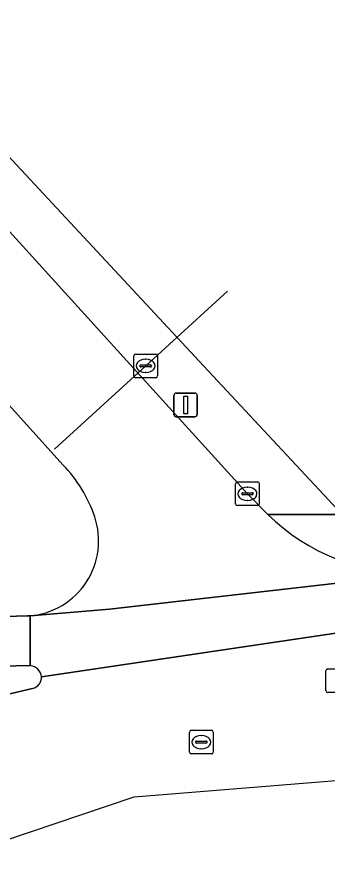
# Model space of a CAD drawing. Extents: x 161772 to 163126, y 383092 to 383917.
# Drawn here: x 162869.63 to 162882.74, y 383679.16 to 383715.53 of the extents above; entities that cross this region are included whole.
import ezdxf

# ---------------------------------------------------------------- set-up
doc = ezdxf.new("R2010")
doc.units = 0
for name, color, linetype in [('IMGEO_Brandkraan', 7, 'Continuous'), ('IMGEO_Fietspad_gesloten', 7, 'Continuous'), ('IMGEO_Kolk', 7, 'Continuous'), ('IMGEO_Lichtmast', 7, 'Continuous'), ('IMGEO_Muur', 7, 'Continuous'), ('IMGEO_Pand', 7, 'Continuous'), ('IMGEO_Rijbaan_lokaal_gesloten', 7, 'Continuous'), ('IMGEO_Rijbaan_lokaal_open', 7, 'Continuous'), ('IMGEO_Rioolput', 7, 'Continuous'), ('IMGEO_Verkeerseiland_open', 7, 'Continuous'), ('IMGEO_Voetpad_open', 7, 'Continuous')]:
    doc.layers.add(name, color=color, linetype=linetype)

msp = doc.modelspace()

# ---------------------------------------------------------------- linework, layer by layer
at = {"layer": 'IMGEO_Brandkraan'}
for p, q in [((162874.628, 383701.293), (162875.48, 383701.293)), ((162874.553, 383700.367), (162874.553, 383701.219)), ((162875.041, 383701.073), (162875.066, 383701.073)), ((162875.554, 383701.219), (162875.554, 383700.367)), ((162874.812, 383700.787), (162874.812, 383700.799)), ((162875.25, 383700.75), (162874.852, 383700.75)), ((162874.855, 383700.836), (162875.253, 383700.836)), ((162875.296, 383700.799), (162875.296, 383700.787)), ((162875.48, 383700.293), (162874.628, 383700.293)), ((162875.064, 383700.513), (162875.039, 383700.513))]:
    msp.add_line(p, q, dxfattribs=at)
for points in [[(162874.628, 383701.293), (162875.48, 383701.293)], [(162874.553, 383700.367), (162874.553, 383701.219)], [(162875.554, 383701.219), (162875.554, 383700.367)], [(162875.48, 383700.293), (162874.628, 383700.293)]]:
    msp.add_lwpolyline(points, dxfattribs=at)
for centre, radius, start, end in [((162874.63, 383701.217), 0.0765, 91.552, 178.448), ((162874.63, 383701.217), 0.0765, 91.552, 178.448), ((162875.478, 383701.217), 0.0765, 1.552, 88.448), ((162875.478, 383701.217), 0.0765, 1.552, 88.448), ((162874.852, 383700.796), 0.0403, 85.8775, 175.7526), ((162874.849, 383700.786), 0.0366, 178.938, 274.7102), ((162875.253, 383700.793), 0.043, 264.8664, 352.4533), ((162875.257, 383700.798), 0.0386, 1.7309, 96.639), ((162874.63, 383700.369), 0.0765, 181.552, 268.448), ((162874.63, 383700.369), 0.0765, 181.552, 268.448), ((162875.478, 383700.369), 0.0765, 271.552, 358.448), ((162875.478, 383700.369), 0.0765, 271.552, 358.448)]:
    msp.add_arc(centre, radius, start, end, dxfattribs=at)
for centre, major_axis, ratio, start_param, end_param in [((162875.04, 383700.793), (-0.387, 0.002), 0.722429, 4.712389, 7.853982), ((162875.065, 383700.793), (-0.39, 0.002), 0.717154, 1.570796, 4.712389)]:
    msp.add_ellipse(centre, major_axis=major_axis, ratio=ratio, start_param=start_param, end_param=end_param, dxfattribs=at)
at = {"layer": 'IMGEO_Fietspad_gesloten'}
msp.add_lwpolyline([(162864.141, 383687.989), (162870.177, 383688.123), (162870.18, 383690.225), (162870.067, 383690.229), (162865.814, 383690.107), (162864.583, 383690.083)], dxfattribs=at)
at = {"layer": 'IMGEO_Kolk'}
for p, q in [((162878.926, 383695.888), (162879.778, 383695.888)), ((162878.851, 383694.962), (162878.851, 383695.814)), ((162879.339, 383695.668), (162879.364, 383695.668)), ((162879.852, 383695.814), (162879.852, 383694.962)), ((162879.11, 383695.382), (162879.11, 383695.394)), ((162879.548, 383695.345), (162879.15, 383695.345)), ((162879.153, 383695.431), (162879.551, 383695.431)), ((162879.362, 383695.108), (162879.337, 383695.108)), ((162879.594, 383695.394), (162879.594, 383695.382)), ((162879.778, 383694.888), (162878.926, 383694.888))]:
    msp.add_line(p, q, dxfattribs=at)
for points in [[(162878.926, 383695.888), (162879.778, 383695.888)], [(162878.851, 383694.962), (162878.851, 383695.814)], [(162879.852, 383695.814), (162879.852, 383694.962)], [(162879.778, 383694.888), (162878.926, 383694.888)]]:
    msp.add_lwpolyline(points, dxfattribs=at)
for centre, radius, start, end in [((162878.928, 383695.812), 0.0765, 91.552, 178.448), ((162878.928, 383695.812), 0.0765, 91.552, 178.448), ((162879.776, 383695.812), 0.0765, 1.552, 88.448), ((162879.776, 383695.812), 0.0765, 1.552, 88.448), ((162879.15, 383695.391), 0.0403, 85.8775, 175.7526), ((162879.147, 383695.381), 0.0366, 178.938, 274.7102), ((162879.551, 383695.388), 0.043, 264.8664, 352.4533), ((162879.555, 383695.393), 0.0386, 1.7309, 96.639), ((162878.928, 383694.964), 0.0765, 181.552, 268.448), ((162878.928, 383694.964), 0.0765, 181.552, 268.448), ((162879.776, 383694.964), 0.0765, 271.552, 358.448), ((162879.776, 383694.964), 0.0765, 271.552, 358.448)]:
    msp.add_arc(centre, radius, start, end, dxfattribs=at)
for centre, major_axis, ratio, start_param, end_param in [((162879.338, 383695.388), (-0.387, 0.002), 0.722429, 4.712389, 7.853982), ((162879.363, 383695.388), (-0.39, 0.002), 0.717154, 1.570796, 4.712389)]:
    msp.add_ellipse(centre, major_axis=major_axis, ratio=ratio, start_param=start_param, end_param=end_param, dxfattribs=at)
at = {"layer": 'IMGEO_Lichtmast'}
for p, q in [((162876.244, 383698.745), (162876.244, 383699.545)), ((162876.244, 383699.545), (162876.244, 383698.745)), ((162876.344, 383699.645), (162877.134, 383699.645)), ((162877.134, 383699.645), (162876.344, 383699.645)), ((162877.234, 383699.545), (162877.234, 383698.745)), ((162877.234, 383698.745), (162877.234, 383699.545)), ((162877.134, 383698.645), (162876.344, 383698.645)), ((162876.344, 383698.645), (162877.134, 383698.645))]:
    msp.add_line(p, q, dxfattribs=at)
msp.add_lwpolyline([(162876.664, 383699.52), (162876.814, 383699.52), (162876.814, 383698.77), (162876.664, 383698.77), (162876.664, 383699.52)], dxfattribs=at)
for centre, start, end in [((162876.344, 383699.545), 90, 180), ((162876.344, 383699.545), 90, 180), ((162877.134, 383699.545), 0, 90), ((162877.134, 383699.545), 360, 90), ((162876.344, 383698.745), 180, 270), ((162876.344, 383698.745), 180, 270), ((162877.134, 383698.745), 270, 0), ((162877.134, 383698.745), 270, 0)]:
    msp.add_arc(centre, 0.1, start, end, dxfattribs=at)
at = {"layer": 'IMGEO_Muur'}
msp.add_lwpolyline([(162871.21, 383697.268), (162875.054, 383700.793), (162878.505, 383703.956)], dxfattribs=at)
at = {"layer": 'IMGEO_Pand'}
msp.add_lwpolyline([(162896.383, 383706.923), (162893.22, 383713.157), (162892.659, 383712.866), (162882.713, 383731.712), (162872.873, 383723.806), (162871.761, 383720.219), (162868.78, 383717.508), (162866.034, 383715.011), (162865.08, 383714.143), (162877.505, 383700.784), (162883.343, 383694.507), (162883.878, 383694.785), (162898.087, 383702.173), (162898.646, 383702.464)], close=True, dxfattribs=at)
at = {"layer": 'IMGEO_Rijbaan_lokaal_gesloten'}
for points in [[(162901.393, 383693.039), (162895.579, 383692.734), (162888.706, 383692.222), (162886.467, 383691.986), (162873.523, 383690.515), (162870.18, 383690.225), (162870.177, 383688.123)], [(162870.658, 383687.649), (162894.374, 383691.174), (162907.427, 383691.265), (162919.751, 383690.168), (162929.61, 383688.342), (162940.29, 383685.511), (162982.868, 383673.003), (162984.65, 383673.195), (162986.033, 383673.034), (162988.358, 383672.6), (162990.276, 383672.137), (162991.387, 383671.672), (162995.015, 383669.434), (163055.66, 383651.151), (163068.412, 383648.714)], [(163068.412, 383648.714), (163055.66, 383651.151), (162995.015, 383669.434), (162991.387, 383671.672), (162990.276, 383672.137), (162988.358, 383672.6), (162986.033, 383673.034), (162984.65, 383673.195), (162982.868, 383673.003), (162940.29, 383685.511), (162929.61, 383688.342), (162919.751, 383690.168), (162907.427, 383691.265), (162894.374, 383691.174), (162870.658, 383687.649)], [(162870.271, 383687.159), (162866.362, 383686.244), (162866.147, 383686.183), (162865.931, 383686.118), (162863.023, 383685.347), (162852.486, 383682.104), (162848.7, 383680.84), (162848.462, 383680.77), (162847.439, 383680.385)], [(162846.862, 383680.663), (162837.539, 383676.241), (162836.211, 383675.725), (162838.543, 383669.56), (162838.543, 383669.56), (162844.747, 383672.508), (162874.567, 383682.58), (162898.578, 383684.517), (162910.589, 383683.945), (162922.976, 383683.355), (162931.033, 383682.115), (162963.252, 383677.157), (162982.453, 383670.425)]]:
    msp.add_lwpolyline(points, dxfattribs=at)
for centre, radius, start, end in [((162870.122, 383687.586), 0.54, 6.723, 84.1169), ((162870.17, 383687.637), 0.488, 281.9558, 1.4411)]:
    msp.add_arc(centre, radius, start, end, dxfattribs=at)
at = {"layer": 'IMGEO_Rijbaan_lokaal_open'}
for points in [[(162864.878, 383711.338), (162864.385, 383711.881), (162861.814, 383714.656), (162861.793, 383714.679), (162859.752, 383716.925), (162855.663, 383721.359), (162852.252, 383725.123), (162849.774, 383727.854), (162846.059, 383724.485), (162853.633, 383716.141), (162857.027, 383712.61), (162858.146, 383711.378), (162858.414, 383711.186), (162865.079, 383703.873), (162865.389, 383703.394), (162867.589, 383701.004), (162871.564, 383696.603)], [(162880.217, 383694.512), (162879.351, 383695.388), (162864.878, 383711.338)], [(162870.18, 383690.225), (162873.523, 383690.515), (162886.467, 383691.986)]]:
    msp.add_lwpolyline(points, dxfattribs=at)
for centre, radius, start, end in [((162867.413, 383692.563), 5.793, 18.6885, 44.2216), ((162869.881, 383693.398), 3.187, 275.384, 18.6855), ((162886.416, 383700.856), 8.87, 225.6603, 270.3266)]:
    msp.add_arc(centre, radius, start, end, dxfattribs=at)
at = {"layer": 'IMGEO_Rioolput'}
for p, q in [((162882.667, 383687.06), (162882.667, 383687.912)), ((162882.742, 383687.986), (162883.594, 383687.986)), ((162883.594, 383686.986), (162882.742, 383686.986)), ((162876.903, 383684.466), (162876.903, 383685.318)), ((162876.978, 383685.392), (162877.83, 383685.392)), ((162877.904, 383685.318), (162877.904, 383684.466)), ((162877.205, 383684.935), (162877.603, 383684.935)), ((162877.391, 383685.172), (162877.416, 383685.172)), ((162877.162, 383684.886), (162877.162, 383684.898)), ((162877.6, 383684.849), (162877.202, 383684.849)), ((162877.414, 383684.612), (162877.389, 383684.612)), ((162877.646, 383684.898), (162877.646, 383684.886)), ((162877.83, 383684.392), (162876.978, 383684.392))]:
    msp.add_line(p, q, dxfattribs=at)
for points in [[(162882.667, 383687.06), (162882.667, 383687.912)], [(162882.742, 383687.986), (162883.594, 383687.986)], [(162883.594, 383686.986), (162882.742, 383686.986)], [(162876.903, 383684.466), (162876.903, 383685.318)], [(162876.978, 383685.392), (162877.83, 383685.392)], [(162877.904, 383685.318), (162877.904, 383684.466)], [(162877.83, 383684.392), (162876.978, 383684.392)]]:
    msp.add_lwpolyline(points, dxfattribs=at)
for centre, radius, start, end in [((162882.744, 383687.91), 0.0765, 91.552, 178.448), ((162882.744, 383687.91), 0.0765, 91.552, 178.448), ((162882.744, 383687.062), 0.0765, 181.552, 268.448), ((162882.744, 383687.062), 0.0765, 181.552, 268.448), ((162876.98, 383685.316), 0.0765, 91.552, 178.448), ((162876.98, 383685.316), 0.0765, 91.552, 178.448), ((162877.828, 383685.316), 0.0765, 1.552, 88.448), ((162877.828, 383685.316), 0.0765, 1.552, 88.448), ((162877.202, 383684.895), 0.0403, 85.8775, 175.7526), ((162877.607, 383684.897), 0.0386, 1.7309, 96.639), ((162877.199, 383684.885), 0.0366, 178.938, 274.7102), ((162877.603, 383684.892), 0.043, 264.8664, 352.4533), ((162876.98, 383684.468), 0.0765, 181.552, 268.448), ((162876.98, 383684.468), 0.0765, 181.552, 268.448), ((162877.828, 383684.468), 0.0765, 271.552, 358.448), ((162877.828, 383684.468), 0.0765, 271.552, 358.448)]:
    msp.add_arc(centre, radius, start, end, dxfattribs=at)
for centre, major_axis, ratio, start_param, end_param in [((162877.39, 383684.892), (-0.387, 0.002), 0.722429, 4.712389, 7.853982), ((162877.415, 383684.892), (-0.39, 0.002), 0.717154, 1.570796, 4.712389)]:
    msp.add_ellipse(centre, major_axis=major_axis, ratio=ratio, start_param=start_param, end_param=end_param, dxfattribs=at)
at = {"layer": 'IMGEO_Verkeerseiland_open'}
for points in [[(162870.177, 383688.123), (162864.141, 383687.989)], [(162863.023, 383685.347), (162865.931, 383686.118), (162866.147, 383686.183), (162866.362, 383686.244), (162870.271, 383687.159)]]:
    msp.add_lwpolyline(points, dxfattribs=at)
for centre, radius, start, end in [((162870.122, 383687.586), 0.54, 6.723, 84.1169), ((162870.17, 383687.637), 0.488, 281.9558, 1.4411)]:
    msp.add_arc(centre, radius, start, end, dxfattribs=at)
at = {"layer": 'IMGEO_Voetpad_open'}
for points in [[(162842.891, 383735.477), (162847.895, 383729.931), (162848.91, 383728.806), (162849.774, 383727.854), (162852.252, 383725.123), (162855.663, 383721.359), (162859.752, 383716.925), (162861.793, 383714.679), (162861.802, 383715.438), (162862.178, 383715.027), (162865.246, 383711.675), (162864.878, 383711.338), (162879.351, 383695.388), (162880.217, 383694.512), (162883.343, 383694.507), (162877.505, 383700.784), (162865.08, 383714.143)], [(162871.564, 383696.603), (162867.589, 383701.004), (162865.389, 383703.394)], [(162900.174, 383696.515), (162900.126, 383697.051), (162899.765, 383697.012), (162898.087, 383702.173), (162883.878, 383694.785), (162883.343, 383694.507), (162880.217, 383694.512)], [(162864.583, 383690.083), (162865.814, 383690.107), (162870.067, 383690.229), (162870.18, 383690.225)]]:
    msp.add_lwpolyline(points, dxfattribs=at)
for centre, radius, start, end in [((162867.413, 383692.563), 5.793, 18.6885, 44.2216), ((162869.881, 383693.398), 3.187, 275.384, 18.6855), ((162886.416, 383700.856), 8.87, 225.6603, 270.3266)]:
    msp.add_arc(centre, radius, start, end, dxfattribs=at)

doc.saveas('drawing.dxf')
